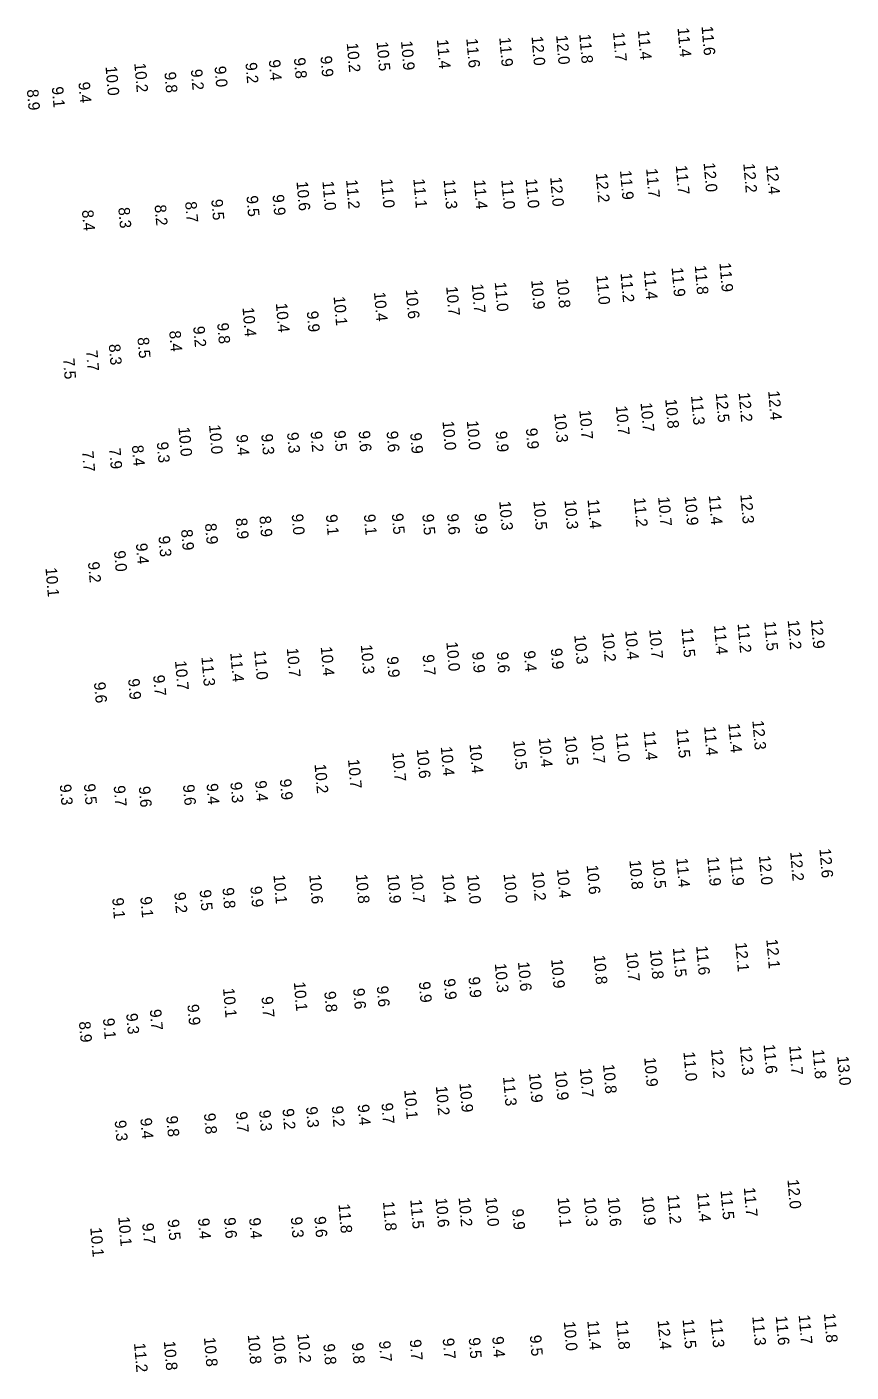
# Model space of a CAD drawing. Extents: x 988130 to 1132882, y 654656 to 841453.
# Drawn here: x 1034271 to 1034631, y 796611 to 797199 of the extents above; entities that cross this region are included whole.
import ezdxf

# ---------------------------------------------------------------- set-up
doc = ezdxf.new("R2010")
doc.units = 0
doc.layers.add('V-TOPO-SOUN', color=7, linetype='Continuous')

msp = doc.modelspace()

# ---------------------------------------------------------------- texts
at = {"layer": 'V-TOPO-SOUN'}
for s, p in [('11.4 ', (1034537.6, 797196.94)), ('11.4 ', (1034554.92, 797198.11)), ('11.6 ', (1034565.4, 797198.83)), ('10.2 ', (1034410.39, 797191.44)), ('10.5 ', (1034423.44, 797192.01)), ('10.9 ', (1034434.1, 797192.34)), ('11.4 ', (1034449.76, 797192.99)), ('11.6 ', (1034462.63, 797193.41)), ('11.9 ', (1034477.03, 797193.92)), ('12.0 ', (1034491.12, 797194.39)), ('12.0 ', (1034501.88, 797194.86)), ('11.8 ', (1034511.98, 797195.34)), ('11.7 ', (1034526.74, 797196.18)), ('9.8', (1034387.3, 797184.97)), ('9.9', (1034398.9, 797185.73)), ('10.0 ', (1034305, 797181.28)), ('10.2 ', (1034317.58, 797182.67)), ('9.8', (1034330.74, 797178.75)), ('9.2', (1034342.28, 797179.94)), ('9.0', (1034352.63, 797181.27)), ('9.2', (1034366.14, 797182.87)), ('9.4', (1034376.34, 797184.1)), ('9.4', (1034293.16, 797174.35)), ('8.9', (1034270.66, 797171.13)), ('9.1', (1034281.55, 797172.3)), ('11.7 ', (1034554.15, 797137.99)), ('12.0 ', (1034566.32, 797139.13)), ('12.2 ', (1034583.66, 797138.8)), ('12.4 ', (1034593.69, 797138.07)), ('11.0 ', (1034425.35, 797132.14)), ('11.1 ', (1034439.5, 797132.12)), ('11.0 ', (1034488.55, 797132.08)), ('12.0 ', (1034499.28, 797132.82)), ('12.2 ', (1034519.24, 797134.56)), ('11.9 ', (1034529.78, 797135.75)), ('11.7 ', (1034541.19, 797136.59)), ('10.6 ', (1034388.45, 797130.94)), ('11.0 ', (1034399.77, 797131.09)), ('11.2 ', (1034410.1, 797131.72)), ('11.3 ', (1034452.72, 797131.69)), ('11.4 ', (1034465.91, 797131.65)), ('11.0 ', (1034477.93, 797131.64)), ('8.2', (1034326.44, 797120.7)), ('8.7', (1034339.78, 797122.09)), ('9.5', (1034351.21, 797123.11)), ('9.5', (1034366.58, 797124.66)), ('9.9', (1034377.98, 797125.16)), ('8.4', (1034294.7, 797118.42)), ('8.3', (1034310.58, 797119.57)), ('11.2 ', (1034530.02, 797090.89)), ('11.4 ', (1034540.19, 797092.1)), ('11.9 ', (1034552.33, 797093.34)), ('11.8 ', (1034562.44, 797094.31)), ('11.9 ', (1034573.22, 797095.45)), ('10.7 ', (1034453.83, 797085.04)), ('10.7 ', (1034465.02, 797086.15)), ('11.0 ', (1034475.06, 797086.94)), ('10.9 ', (1034490.98, 797087.86)), ('10.8 ', (1034502.12, 797088.43)), ('11.0 ', (1034519.46, 797089.92)), ('10.1 ', (1034404.65, 797080.71)), ('10.4 ', (1034422.28, 797082.6)), ('10.6 ', (1034436.19, 797083.71)), ('10.4 ', (1034364.85, 797075.9)), ('10.4 ', (1034379.42, 797077.76)), ('9.9', (1034392.94, 797074.22)), ('9.2', (1034343.32, 797067.62)), ('9.8', (1034353.79, 797069.09)), ('8.5', (1034318.96, 797062.76)), ('8.4', (1034332.83, 797065.66)), ('7.7', (1034296.48, 797057.13)), ('8.3', (1034306.42, 797059.8)), ('7.5', (1034286.42, 797053.63)), ('12.5 ', (1034571.61, 797038.46)), ('12.2 ', (1034581.62, 797038.65)), ('12.4 ', (1034594.51, 797039.43)), ('10.7 ', (1034527.96, 797032.84)), ('10.7 ', (1034538.77, 797034.25)), ('10.8 ', (1034549.55, 797035.79)), ('11.3 ', (1034560.82, 797037.31)), ('10.0 ', (1034452.22, 797026.25)), ('10.0 ', (1034462.84, 797026.39)), ('10.3 ', (1034501.09, 797029.64)), ('10.7 ', (1034512.01, 797031.02)), ('10.0 ', (1034336.85, 797023.58)), ('10.0 ', (1034350.23, 797024.59)), ('9.4', (1034362.12, 797020.25)), ('9.3', (1034373.04, 797020.57)), ('9.3', (1034384.3, 797021.25)), ('9.2', (1034394.57, 797021.72)), ('9.5', (1034404.84, 797022.04)), ('9.6', (1034415.54, 797021.91)), ('9.6', (1034427.77, 797021.78)), ('9.9', (1034438.09, 797021.04)), ('9.9', (1034475.44, 797021.76)), ('9.9', (1034488.67, 797023.06)), ('7.9', (1034306.59, 797014.35)), ('8.4', (1034316.53, 797015.63)), ('9.3', (1034327.4, 797017.05)), ('7.7', (1034294.73, 797013.15)), ('10.3 ', (1034477.01, 796991.21)), ('10.5 ', (1034491.96, 796991.44)), ('10.3 ', (1034505.53, 796991.73)), ('11.4 ', (1034515.61, 796991.97)), ('11.2 ', (1034535.87, 796992.74)), ('10.7 ', (1034546.42, 796993.09)), ('10.9 ', (1034558.04, 796993.44)), ('11.4 ', (1034568.58, 796993.71)), ('12.3 ', (1034582.37, 796994.17)), ('9.0', (1034386.33, 796985.58)), ('9.1', (1034401.28, 796985.35)), ('9.1', (1034417.88, 796985.45)), ('9.5', (1034430.07, 796985.79)), ('9.5', (1034443.41, 796985.5)), ('9.6', (1034454.18, 796985.67)), ('9.9', (1034466.23, 796985.76)), ('8.9', (1034348.46, 796981.47)), ('8.9', (1034361.87, 796983.76)), ('8.9', (1034372.22, 796984.69)), ('9.3', (1034328.13, 796975.96)), ('8.9', (1034338, 796978.81)), ('9.0', (1034308.71, 796969.52)), ('9.4', (1034318.28, 796972.78)), ('10.1 ', (1034278.76, 796962.16)), ('9.2', (1034297.34, 796964.66)), ('11.5 ', (1034592.85, 796938.62)), ('12.2 ', (1034603.05, 796939.21)), ('12.9 ', (1034613.17, 796939.57)), ('10.3 ', (1034509.81, 796932.73)), ('10.2 ', (1034522.01, 796933.84)), ('10.4 ', (1034532.03, 796934.74)), ('10.7 ', (1034542.57, 796935.12)), ('11.5 ', (1034556.66, 796935.73)), ('11.4 ', (1034570.86, 796936.99)), ('11.2 ', (1034581.16, 796937.72)), ('10.7 ', (1034384.2, 796927.03)), ('10.4 ', (1034399.03, 796927.64)), ('10.3 ', (1034416.52, 796928.46)), ('10.0 ', (1034453.9, 796929.7)), ('9.9', (1034499.52, 796926.85)), ('10.7 ', (1034335.36, 796921.46)), ('11.3 ', (1034346.89, 796923.15)), ('11.4 ', (1034359.51, 796924.98)), ('11.0 ', (1034369.99, 796925.97)), ('9.9', (1034427.87, 796923.25)), ('9.7', (1034443.55, 796924.1)), ('9.9', (1034465.15, 796925.27)), ('9.6', (1034475.93, 796925.25)), ('9.4', (1034487.73, 796925.79)), ('9.7', (1034325.82, 796915.17)), ('9.6', (1034299.96, 796912.08)), ('9.9', (1034314.86, 796913.58)), ('11.5 ', (1034554.47, 796891.78)), ('11.4 ', (1034566.53, 796892.81)), ('11.4 ', (1034577.15, 796894.07)), ('12.3 ', (1034587.61, 796895.34)), ('10.5 ', (1034483.15, 796886.65)), ('10.4 ', (1034494.32, 796887.75)), ('10.5 ', (1034505.58, 796888.63)), ('10.7 ', (1034517.27, 796889.3)), ('11.0 ', (1034528.03, 796890.04)), ('11.4 ', (1034540.14, 796890.76)), ('10.7 ', (1034430.32, 796881.49)), ('10.6 ', (1034440.99, 796882.87)), ('10.4 ', (1034451.47, 796883.95)), ('10.4 ', (1034464.04, 796885.03)), ('10.2 ', (1034396.33, 796876.27)), ('10.7 ', (1034410.95, 796878.4)), ('9.3', (1034285, 796867.41)), ('9.5', (1034295.53, 796867.64)), ('9.6', (1034338.83, 796867.32)), ('9.4', (1034349.13, 796867.77)), ('9.3', (1034359.54, 796868.39)), ('9.4', (1034370.32, 796869.04)), ('9.9', (1034381.14, 796869.72)), ('9.7', (1034308.56, 796866.86)), ('9.6', (1034319.53, 796866.53)), ('12.6 ', (1034616.91, 796839.37)), ('10.6 ', (1034515.22, 796832.18)), ('10.8 ', (1034533.89, 796834.3)), ('10.5 ', (1034543.94, 796834.72)), ('11.4 ', (1034554.38, 796835.23)), ('11.9 ', (1034567.91, 796835.79)), ('11.9 ', (1034577.98, 796835.97)), ('12.0 ', (1034590.48, 796836.29)), ('12.2 ', (1034604.13, 796837.98)), ('10.1 ', (1034378.37, 796827.97)), ('10.6 ', (1034394.04, 796827.98)), ('10.8 ', (1034414.36, 796828.16)), ('10.9 ', (1034428.11, 796828.2)), ('10.7 ', (1034438.46, 796828.36)), ('10.4 ', (1034452.08, 796828.3)), ('10.0 ', (1034463.01, 796828)), ('10.0 ', (1034478.94, 796828.34)), ('10.2 ', (1034491.43, 796829.36)), ('10.4 ', (1034502.25, 796830.48)), ('9.2', (1034335.04, 796820.21)), ('9.5', (1034346.12, 796821.32)), ('9.8', (1034356.08, 796822.25)), ('9.9', (1034368.28, 796822.85)), ('9.1', (1034307.91, 796817.8)), ('9.1', (1034320.2, 796818.3)), ('11.6 ', (1034563.05, 796796.92)), ('12.1 ', (1034580.19, 796798.35)), ('12.1 ', (1034593.71, 796799.74)), ('10.9 ', (1034499.7, 796791.09)), ('10.8 ', (1034518.28, 796792.82)), ('10.7 ', (1034532.43, 796794.13)), ('10.8 ', (1034542.85, 796795.13)), ('11.5 ', (1034552.88, 796796.02)), ('10.3 ', (1034475.08, 796789.23)), ('10.6 ', (1034485.19, 796789.86)), ('10.1 ', (1034387.27, 796781.1)), ('9.6', (1034423.5, 796779.29)), ('9.9', (1034441.88, 796781.17)), ('9.9', (1034452.77, 796782.47)), ('9.9', (1034463.56, 796783.26)), ('10.1 ', (1034356.34, 796778.35)), ('9.7', (1034373.13, 796774.67)), ('9.8', (1034400.6, 796776.94)), ('9.6', (1034413.17, 796778.28)), ('9.3', (1034314.03, 796767.33)), ('9.7', (1034324.36, 796769.07)), ('9.9', (1034340.77, 796771.27)), ('8.9', (1034293.39, 796763.77)), ('9.1', (1034303.9, 796765.2)), ('11.0 ', (1034557.5, 796750.55)), ('12.2 ', (1034569.56, 796751.73)), ('12.3 ', (1034582.19, 796753.08)), ('11.6 ', (1034592.51, 796753.82)), ('11.7 ', (1034603.72, 796753.21)), ('11.8 ', (1034613.95, 796751.58)), ('10.8 ', (1034522.35, 796745.08)), ('10.9 ', (1034540.35, 796748.13)), ('13.0 ', (1034624.67, 796748.68)), ('11.3 ', (1034478.67, 796739.66)), ('10.9 ', (1034490.03, 796741.16)), ('10.9 ', (1034501.36, 796742.21)), ('10.7 ', (1034512.22, 796743.41)), ('10.1 ', (1034435.51, 796733.94)), ('10.2 ', (1034449.33, 796735.54)), ('10.9 ', (1034459.63, 796736.91)), ('9.3', (1034392.59, 796726.52)), ('9.2', (1034403.83, 796726.85)), ('9.4', (1034415.17, 796727.52)), ('9.7', (1034425.55, 796728.15)), ('9.3', (1034309, 796720.59)), ('9.4', (1034320.22, 796721.58)), ('9.8', (1034331.54, 796722.5)), ('9.8', (1034348.02, 796723.69)), ('9.7', (1034361.91, 796724.32)), ('9.3', (1034372.09, 796725.01)), ('9.2', (1034382.32, 796725.67)), ('11.7 ', (1034583.87, 796691.29)), ('12.0 ', (1034602.94, 796694.74)), ('11.5 ', (1034438.15, 796685.99)), ('10.6 ', (1034449.2, 796686.66)), ('10.2 ', (1034459.27, 796686.97)), ('10.0 ', (1034470.96, 796687.05)), ('10.1 ', (1034502.51, 796686.87)), ('10.3 ', (1034514.04, 796687)), ('10.6 ', (1034524.42, 796687.02)), ('10.9 ', (1034539.38, 796687.49)), ('11.2 ', (1034550.53, 796688.12)), ('11.4 ', (1034563.49, 796689.01)), ('11.5 ', (1034573.72, 796690.01)), ('11.8 ', (1034406.78, 796684.07)), ('11.8 ', (1034426.22, 796685.08)), ('9.9', (1034482.63, 796681.87)), ('10.1 ', (1034298.33, 796673.76)), ('10.1 ', (1034310.54, 796678.43)), ('9.7', (1034321.03, 796675.63)), ('9.5', (1034332.13, 796677.25)), ('9.4', (1034345.38, 796677.78)), ('9.6', (1034356.77, 796678.08)), ('9.4', (1034367.71, 796677.95)), ('9.3', (1034385.93, 796678.33)), ('9.6', (1034396.23, 796678.54)), ('10.0 ', (1034505.22, 796632.68)), ('11.4 ', (1034515.5, 796633.04)), ('11.8 ', (1034528.15, 796633.23)), ('12.4 ', (1034546.22, 796633.22)), ('11.5 ', (1034557.14, 796633.65)), ('11.3 ', (1034569.39, 796634.07)), ('11.3 ', (1034587.6, 796634.95)), ('11.6 ', (1034597.83, 796635.11)), ('11.7 ', (1034607.84, 796635.57)), ('11.8 ', (1034618.87, 796636.26)), ('10.8 ', (1034367.15, 796626.91)), ('10.6 ', (1034378.01, 796626.81)), ('10.2 ', (1034388.84, 796627.39)), ('9.4', (1034473.93, 796626.08)), ('9.5', (1034490.37, 796626.67)), ('11.2 ', (1034317.45, 796623.28)), ('10.8 ', (1034330.47, 796624.14)), ('10.8 ', (1034348, 796625.77)), ('9.8', (1034400.16, 796622.89)), ('9.8', (1034412.6, 796623.33)), ('9.7', (1034424.46, 796624.15)), ('9.7', (1034437.9, 796624.77)), ('9.7', (1034452.3, 796625.36)), ('9.5', (1034463.67, 796625.59))]:
    msp.add_text(s, height=5, rotation=275, dxfattribs=at).set_placement(p)

doc.saveas('drawing.dxf')
